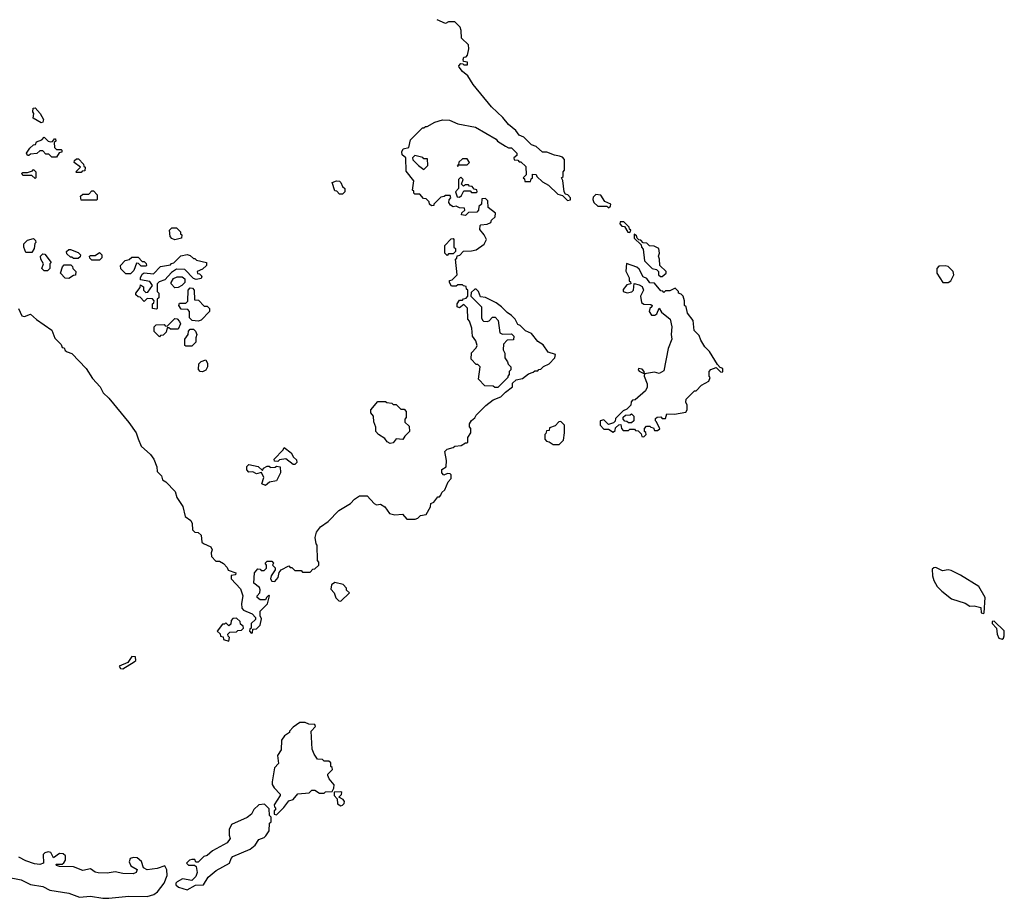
# Model space of a CAD drawing. Extents: x 1862350 to 2057294, y 212041 to 437318.
# Tile 257 of 301: x 1936085 to 1942490, y 388867 to 394585. Entities that reach past the tile are written whole.
import ezdxf

# ---------------------------------------------------------------- set-up
doc = ezdxf.new("R2010")
doc.units = 0

msp = doc.modelspace()

# ---------------------------------------------------------------- linework, layer by layer
at = {"layer": '0CON10XD'}
for points in [[(1937786.7, 391003.3), (1937835, 391030), (1937845, 391020), (1937855, 391020), (1937875, 391000), (1937915, 391000), (1937925, 390990), (1937975, 390990), (1937991.7, 391008.3), (1938005, 391010), (1938030, 391035), (1938030, 391055), (1938022.5, 391065), (1938020, 391165), (1938013, 391173), (1938007.5, 391215), (1938015, 391250), (1938042.5, 391285), (1938091.7, 391318.3), (1938160.5, 391389.5), (1938237.5, 391435), (1938263.3, 391465), (1938295, 391486.2), (1938345, 391486.7), (1938390, 391435), (1938405, 391427.5), (1938431.7, 391431.7), (1938460, 391415), (1938491.7, 391371.7), (1938525, 391362.5), (1938575, 391367.5), (1938603, 391333), (1938657, 391333), (1938675, 391340), (1938693, 391357), (1938730, 391365), (1938757.5, 391415), (1938760, 391435), (1938780, 391445), (1938805, 391480), (1938815, 391480), (1938825, 391490), (1938831.7, 391508.3), (1938850, 391525), (1938873, 391577), (1938891.7, 391598.3), (1938891.7, 391621.7), (1938885, 391630), (1938868.3, 391631.7), (1938845, 391620), (1938830, 391635), (1938831.7, 391658.3), (1938860, 391675), (1938862.5, 391715), (1938850, 391775), (1938865, 391790), (1938905, 391800), (1938915, 391810), (1938957, 391813), (1938985, 391830), (1938995, 391830), (1939000, 391835), (1939000, 391865), (1939020, 391895), (1939020, 391925), (1939010, 391935), (1939010, 391955), (1939023.6, 391976.4), (1939046.4, 391993.6), (1939055, 392010), (1939117, 392073), (1939165, 392110), (1939215, 392130), (1939245, 392160), (1939290, 392195), (1939291.7, 392218.3), (1939315, 392240), (1939355, 392250), (1939395, 392280), (1939425, 392290), (1939435, 392300), (1939455, 392300), (1939461.7, 392308.3), (1939475, 392310), (1939491.7, 392328.3), (1939530, 392345), (1939567, 392383), (1939570, 392405), (1939521.7, 392421.7), (1939489.3, 392469.3), (1939455, 392490), (1939415, 392542.5), (1939375, 392560), (1939340, 392595), (1939325, 392600), (1939307.5, 392635), (1939285, 392660), (1939255, 392680), (1939220, 392715), (1939185, 392742.5), (1939115, 392777.5), (1939081.7, 392781.7), (1939070, 392815), (1939055, 392830), (1939045, 392830), (1939021.7, 392808.3), (1939020, 392785), (1939090, 392715), (1939090, 392645), (1939095, 392630), (1939103, 392623), (1939125, 392620), (1939140, 392625), (1939161.7, 392648.3), (1939178.3, 392648.3), (1939197, 392627), (1939207.5, 392547.5), (1939225, 392537.5), (1939285, 392540), (1939300, 392525), (1939298.3, 392501.7), (1939255, 392500), (1939233, 392473), (1939230, 392435), (1939240, 392415), (1939240, 392385), (1939258.3, 392358.3), (1939261.7, 392341.7), (1939280, 392325), (1939280, 392305), (1939270, 392295), (1939270, 392275), (1939260, 392265), (1939260, 392255), (1939195, 392190), (1939175, 392190), (1939165, 392200), (1939111.7, 392201.7), (1939070, 392245), (1939080, 392325), (1939065, 392340), (1939055, 392340), (1939022.5, 392375), (1939023, 392417), (1939055, 392450), (1939060, 392465), (1939052.5, 392495), (1939030, 392525), (1939027, 392577), (1939011.7, 392621.7), (1939000, 392635), (1938997, 392707), (1938975, 392730), (1938945, 392710), (1938930, 392715), (1938930, 392735), (1938945, 392760), (1938965, 392760), (1938971.7, 392768.3), (1938988.3, 392771.7), (1939000, 392785), (1939000, 392825), (1938991.7, 392831.7), (1938988.3, 392848.3), (1938971.7, 392851.7), (1938965, 392860), (1938935, 392860), (1938925, 392850), (1938895, 392850), (1938880, 392875), (1938881.7, 392888.3), (1938898.3, 392891.7), (1938930, 392925), (1938920, 393025), (1938928.3, 393031.7), (1938931.7, 393048.3), (1938948.3, 393051.7), (1938971.7, 393078.3), (1939025, 393080), (1939055, 393087.5), (1939106.4, 393123.6), (1939122.5, 393155), (1939107.5, 393185), (1939078.3, 393218.3), (1939080, 393245), (1939085, 393250), (1939127, 393253), (1939150, 393265), (1939155, 393280), (1939178.3, 393301.7), (1939180, 393325), (1939131.7, 393361.7), (1939130, 393405), (1939115, 393420), (1939091.7, 393418.3), (1939090, 393385), (1939071.7, 393368.3), (1939070, 393345), (1939058.3, 393331.7), (1939005, 393330), (1938985, 393310), (1938960, 393315), (1938961.7, 393328.3), (1938980, 393345), (1938978.3, 393358.3), (1938945, 393360), (1938925, 393370), (1938905, 393367.5), (1938887, 393377), (1938877.5, 393395), (1938878.3, 393411.7), (1938890, 393425), (1938885, 393440), (1938855, 393440), (1938847, 393433), (1938825, 393430), (1938780, 393385), (1938780, 393375), (1938763, 393373), (1938750, 393385), (1938748.3, 393398.3), (1938728.3, 393418.3), (1938711.7, 393421.7), (1938688.3, 393448.3), (1938655, 393450), (1938650, 393455), (1938648.3, 393468.3), (1938640, 393475), (1938650, 393535), (1938598.3, 393598.3), (1938597.5, 393685), (1938572.5, 393705), (1938570, 393725), (1938580, 393745), (1938616.4, 393753.6), (1938627, 393803), (1938705, 393880), (1938715, 393880), (1938725, 393890), (1938735, 393890), (1938785, 393917.5), (1938835, 393932.5), (1938881.7, 393931.7), (1938935, 393907.5), (1939050, 393885), (1939185, 393807.5), (1939193.6, 393793.6), (1939245, 393762.5), (1939265, 393750), (1939285, 393750), (1939320, 393715), (1939318.3, 393701.7), (1939300, 393685), (1939301.7, 393671.7), (1939325, 393670), (1939335, 393660), (1939345, 393660), (1939378.3, 393628.3), (1939380, 393575), (1939360, 393555), (1939368.3, 393548.3), (1939371.7, 393531.7), (1939408.3, 393531.7), (1939411.7, 393548.3), (1939420, 393555), (1939421.7, 393578.3), (1939445, 393577.5), (1939450, 393565), (1939485, 393530), (1939525, 393507.5), (1939585, 393450), (1939615, 393440), (1939648.3, 393408.3), (1939668.3, 393411.7), (1939667.5, 393425), (1939650, 393445), (1939635, 393450), (1939627.5, 393465), (1939617.5, 393537.5), (1939610, 393555), (1939620, 393565), (1939620, 393595), (1939630, 393605), (1939630, 393675), (1939615, 393690), (1939597, 393697), (1939565, 393702.5), (1939515, 393722.5), (1939485, 393722.5), (1939445, 393760), (1939415, 393770), (1939365, 393820), (1939335, 393833.3), (1939313.3, 393863.3), (1939265, 393903.3), (1939227.7, 393947.7), (1939155, 394016.7), (1939035, 394162.5), (1939000, 394220), (1938965, 394247.5), (1938943.3, 394275), (1938942.5, 394285), (1938955, 394300), (1938968.3, 394298.3), (1938975, 394290), (1938998.3, 394291.7), (1938998.3, 394308.3), (1938971.7, 394311.7), (1938970, 394325), (1938975, 394340), (1938988.3, 394341.7), (1938997, 394353), (1939007.5, 394395), (1939005, 394420), (1938960, 394465), (1938957.5, 394515), (1938950, 394535), (1938915, 394570), (1938875, 394570), (1938855, 394560), (1938800, 394584.5)], [(1936225, 393913.3), (1936173, 393943), (1936177.5, 393975), (1936170, 393985), (1936171.7, 394008.3), (1936185, 394010), (1936217.5, 393975), (1936238.8, 393935), (1936235, 393917.5), (1936225, 393913.3)], [(1936325, 393690), (1936295, 393690), (1936275, 393710), (1936255, 393710), (1936235, 393730), (1936215, 393730), (1936197, 393713), (1936155, 393710), (1936145, 393700), (1936135, 393700), (1936130, 393715), (1936151.7, 393748.3), (1936175, 393770), (1936188.3, 393771.7), (1936195, 393790), (1936228.3, 393801.7), (1936245, 393820), (1936270, 393795), (1936285, 393790), (1936298.3, 393791.7), (1936311.7, 393808.3), (1936318.3, 393808.3), (1936320, 393795), (1936310, 393785), (1936311.7, 393751.7), (1936325, 393740), (1936355, 393740), (1936360, 393735), (1936358.3, 393721.7), (1936341.7, 393718.3), (1936325, 393690)], [(1936485, 393590), (1936455, 393590), (1936450, 393595), (1936480, 393625), (1936440, 393655), (1936441.7, 393668.3), (1936455, 393680), (1936468.3, 393678.3), (1936500, 393645), (1936501.7, 393631.7), (1936510, 393625), (1936508.3, 393601.7), (1936491.7, 393598.3), (1936485, 393590)], [(1938715, 393610), (1938740, 393635), (1938738.3, 393678.3), (1938715, 393680), (1938707, 393687), (1938655, 393700), (1938640, 393685), (1938643, 393673), (1938680, 393635), (1938715, 393610)], [(1938935, 393630), (1938940, 393640), (1938995, 393640), (1939010, 393655), (1938995, 393680), (1938965, 393680), (1938941.7, 393658.3), (1938940, 393640), (1938930, 393635), (1938935, 393630)], [(1936185, 393550), (1936165, 393570), (1936105, 393570), (1936100, 393585), (1936105, 393590), (1936135, 393590), (1936168.3, 393601.7), (1936175, 393610), (1936190, 393595), (1936190, 393555), (1936185, 393550)], [(1938185, 393450), (1938165, 393450), (1938148.3, 393468.3), (1938135, 393470), (1938117.5, 393525), (1938145, 393536.7), (1938165, 393533.3), (1938173.3, 393525), (1938185, 393500), (1938200, 393485), (1938200, 393465), (1938185, 393450)], [(1938945, 393430), (1938959.3, 393440.7), (1938975, 393470), (1939015, 393470), (1939025, 393460), (1939055, 393460), (1939060, 393465), (1939058.3, 393478.3), (1939041.7, 393481.7), (1939028.3, 393498.3), (1939011.7, 393501.7), (1939005, 393510), (1938985, 393510), (1938971.7, 393501.7), (1938960, 393515), (1938970, 393545), (1938955, 393560), (1938940, 393545), (1938940, 393485), (1938920, 393465), (1938931.7, 393431.7), (1938945, 393430)], [(1936585, 393410), (1936485, 393410), (1936480, 393435), (1936495, 393450), (1936535, 393450), (1936555, 393470), (1936565, 393470), (1936590, 393445), (1936590, 393415), (1936585, 393410)], [(1939915, 393360), (1939928.3, 393371.7), (1939930, 393385), (1939891.7, 393401.7), (1939865, 393442.5), (1939833, 393447), (1939815, 393430), (1939812.5, 393415), (1939820, 393395), (1939845, 393370), (1939905, 393370), (1939915, 393360)], [(1940055, 393200), (1940060, 393215), (1940051.7, 393221.7), (1940050, 393235), (1940015, 393270), (1939991.7, 393268.3), (1939990, 393255), (1940001.7, 393241.7), (1940018.3, 393238.3), (1940041.7, 393201.7), (1940055, 393200)], [(1937095, 393152.5), (1937075, 393160), (1937063, 393173), (1937060, 393215), (1937075, 393230), (1937105, 393230), (1937130, 393205), (1937131.7, 393191.7), (1937140, 393185), (1937138.3, 393161.7), (1937095, 393152.5)], [(1936165, 393070), (1936125, 393070), (1936112.5, 393105), (1936112.5, 393125), (1936135, 393150), (1936175, 393160), (1936188.3, 393148.3), (1936190, 393135), (1936183, 393127), (1936180, 393095), (1936165, 393070)], [(1938865, 393050), (1938850, 393065), (1938850, 393115), (1938891.7, 393158.3), (1938905, 393160), (1938910, 393155), (1938910, 393105), (1938920, 393095), (1938920, 393075), (1938905, 393060), (1938875, 393060), (1938865, 393050)], [(1940265, 392912.5), (1940290, 392935), (1940290, 392945), (1940250, 392985), (1940247.5, 393025), (1940240, 393045), (1940247.5, 393065), (1940242.5, 393095), (1940211.7, 393111.7), (1940183, 393113), (1940165, 393130), (1940141.7, 393131.7), (1940125, 393150), (1940111.7, 393151.7), (1940101.7, 393161.7), (1940098.3, 393178.3), (1940081.7, 393188.3), (1940081.7, 393161.7), (1940128.3, 393118.3), (1940130, 393105), (1940141.7, 393091.7), (1940150, 393015), (1940200, 392965), (1940228.3, 392958.3), (1940240, 392945), (1940240, 392925), (1940253, 392913), (1940265, 392912.5)], [(1936465, 393030), (1936435, 393030), (1936425, 393040), (1936415, 393040), (1936391.7, 393061.7), (1936390, 393075), (1936405, 393090), (1936415, 393090), (1936465, 393070), (1936480, 393055), (1936478.3, 393041.7), (1936465, 393030)], [(1936265, 392950), (1936245, 392950), (1936230, 392965), (1936240, 392995), (1936222.5, 393025), (1936220, 393045), (1936235, 393060), (1936248.3, 393058.3), (1936290, 393005), (1936280, 392995), (1936280, 392965), (1936265, 392950)], [(1936605, 393020), (1936555, 393020), (1936541.7, 393031.7), (1936540, 393045), (1936545, 393050), (1936575, 393050), (1936605, 393070), (1936620, 393055), (1936620, 393035), (1936605, 393020)], [(1936805, 392930), (1936775, 392930), (1936743, 392963), (1936740, 392985), (1936771.7, 393018.3), (1936797, 393023), (1936815, 393040), (1936855, 393040), (1936881.7, 393011.7), (1936895, 393010), (1936908.3, 392998.3), (1936910, 392985), (1936905, 392980), (1936875, 392980), (1936858.3, 392998.3), (1936845, 393000), (1936827, 392953), (1936805, 392930)], [(1936975, 392700), (1936950, 392705), (1936950, 392735), (1936958.3, 392741.7), (1936960, 392755), (1936948.3, 392768.3), (1936915, 392770), (1936895, 392750), (1936868.3, 392778.3), (1936855, 392780), (1936840, 392795), (1936840, 392805), (1936868.3, 392841.7), (1936871.7, 392858.3), (1936890, 392845), (1936890, 392825), (1936905, 392810), (1936918.3, 392811.7), (1936950, 392855), (1936931.7, 392881.7), (1936871.7, 392891.7), (1936870, 392905), (1936880.7, 392929.3), (1936895, 392937.5), (1936955, 392930), (1937001.7, 392978.3), (1937065, 392990), (1937071.7, 392998.3), (1937088.3, 393001.7), (1937133, 393047), (1937175, 393057.5), (1937195, 393050), (1937215, 393030), (1937225, 393030), (1937235, 393020), (1937300, 393005), (1937300, 392985), (1937275, 392960), (1937240, 392945), (1937241.7, 392931.7), (1937255, 392930), (1937270, 392915), (1937265, 392900), (1937233, 392893), (1937215, 392900), (1937158.3, 392958.3), (1937105, 392960), (1937071.7, 392938.3), (1937028.3, 392891.7), (1936991.7, 392878.3), (1936980, 392865), (1936980, 392815), (1936990, 392805), (1936990, 392775), (1936980, 392765), (1936980, 392705), (1936975, 392700)], [(1936405, 392900), (1936381.7, 392901.7), (1936350, 392935), (1936363, 392977), (1936375, 392990), (1936418.3, 392988.3), (1936428.3, 392978.3), (1936430, 392965), (1936450, 392945), (1936448.3, 392921.7), (1936435, 392920), (1936405, 392900)], [(1940145, 391870), (1940160, 391885), (1940158.3, 391898.3), (1940150, 391905), (1940150, 391925), (1940161.7, 391938.3), (1940185, 391940), (1940191.7, 391931.7), (1940208.3, 391928.3), (1940215, 391910), (1940235, 391910), (1940248.3, 391921.7), (1940228.3, 391968.3), (1940220, 391975), (1940221.7, 391988.3), (1940231.7, 391998.3), (1940255, 392000), (1940265, 391990), (1940285, 391990), (1940295, 392020), (1940345, 392017.5), (1940419.3, 392030.7), (1940427.5, 392045), (1940426.4, 392076.4), (1940417.5, 392095), (1940420, 392115), (1940475, 392170), (1940485, 392170), (1940520, 392205), (1940568.3, 392231.7), (1940577.5, 392255), (1940570, 392265), (1940570, 392295), (1940581.7, 392308.3), (1940615, 392320), (1940643, 392293), (1940655, 392290), (1940660, 392295), (1940660, 392315), (1940641.7, 392321.7), (1940625, 392340), (1940572.5, 392425), (1940542.5, 392455), (1940515, 392500), (1940505, 392530), (1940471.7, 392561.7), (1940467, 392627), (1940430, 392675), (1940420, 392715), (1940410, 392725), (1940410, 392755), (1940400, 392785), (1940388.3, 392798.3), (1940370, 392805), (1940370, 392815), (1940348.3, 392838.3), (1940315, 392820), (1940285, 392820), (1940275, 392810), (1940268.3, 392818.3), (1940255, 392820), (1940215, 392870), (1940185, 392872.5), (1940165, 392900), (1940140.7, 392910.7), (1940115, 392960), (1940100, 392975), (1940031.7, 392998.3), (1940027, 392947), (1940050, 392905), (1940050, 392885), (1940058.3, 392878.3), (1940060, 392865), (1940035, 392860), (1940011.7, 392828.3), (1940010, 392815), (1940036, 392806), (1940066.9, 392813.1), (1940078, 392825), (1940082.5, 392867.5), (1940115, 392860), (1940135, 392847.5), (1940142.5, 392825), (1940122.5, 392785), (1940130, 392745), (1940145, 392732.5), (1940191.7, 392731.7), (1940200, 392725), (1940197.5, 392715), (1940184, 392706), (1940179.2, 392685), (1940195, 392662), (1940217.5, 392662.5), (1940229.2, 392670.8), (1940245, 392707.5), (1940260.7, 392680.7), (1940316.7, 392635), (1940327.5, 392585), (1940322.5, 392535), (1940326.7, 392505), (1940303.3, 392445), (1940275, 392300), (1940245, 392282.5), (1940215, 392290), (1940150, 392280), (1940147.5, 392295), (1940135, 392310), (1940110, 392315), (1940107.5, 392305), (1940115, 392297.5), (1940150, 392280), (1940147.5, 392265), (1940167.5, 392215), (1940166.4, 392193.6), (1940155, 392170), (1940088.3, 392111.7), (1940071.7, 392108.3), (1940061.7, 392098.3), (1940060, 392075), (1940035, 392050), (1940011.7, 392038.3), (1939961.7, 391988.3), (1939958.3, 391971.7), (1939948.3, 391961.7), (1939915, 391950), (1939885, 391980), (1939860, 391975), (1939860, 391945), (1939885, 391920), (1939915, 391920), (1939945, 391900), (1939958.3, 391911.7), (1939961.7, 391928.3), (1939981.7, 391948.3), (1939995, 391950), (1940000, 391925), (1940011.7, 391911.7), (1940045, 391910), (1940055, 391920), (1940085, 391920), (1940091.7, 391911.7), (1940108.3, 391908.3), (1940128.3, 391888.3), (1940131.7, 391871.7), (1940145, 391870)], [(1942125, 392873.3), (1942142.5, 392885), (1942162.5, 392925), (1942157.5, 392945), (1942125, 392977.5), (1942105, 392982.5), (1942065, 392980), (1942050, 392965), (1942050, 392935), (1942090, 392875), (1942125, 392873.3)], [(1937095, 392840), (1937070, 392865), (1937070, 392875), (1937085, 392900), (1937108.3, 392911.7), (1937141.7, 392911.7), (1937158.3, 392898.3), (1937160, 392875), (1937140, 392855), (1937115, 392842.5), (1937095, 392840)], [(1937245, 392622.5), (1937207, 392627), (1937190, 392645), (1937190, 392685), (1937178.3, 392698.3), (1937135, 392700), (1937120, 392725), (1937125, 392740), (1937165, 392740), (1937178.3, 392751.7), (1937180, 392825), (1937195, 392840), (1937208.3, 392838.3), (1937220, 392825), (1937221.7, 392761.7), (1937248.3, 392758.3), (1937285, 392720), (1937305, 392720), (1937320, 392705), (1937320, 392685), (1937265, 392630), (1937245, 392622.5)], [(1936078, 392705), (1936098, 392658), (1936116.4, 392653.6), (1936155, 392667.5), (1936193.3, 392633.3), (1936293, 392563), (1936313, 392513), (1936355, 392470), (1936361.7, 392451.7), (1936375, 392450), (1936381.7, 392431.7), (1936393, 392423), (1936425, 392412.5), (1936517.5, 392315), (1936559.2, 392249.2), (1936607.5, 392195), (1936627, 392157), (1936665, 392122.5), (1936795, 391962.5), (1936842.5, 391895), (1936856.7, 391856.7), (1936875, 391810), (1936936.7, 391755), (1936956.7, 391725), (1936977.5, 391675), (1936980, 391645), (1937007, 391617), (1937015, 391590), (1937035, 391577.5), (1937096.7, 391515), (1937106.7, 391475), (1937145.9, 391415.9), (1937161.7, 391351.7), (1937197.5, 391325), (1937207.5, 391305), (1937210, 391265), (1937225, 391250), (1937247, 391247), (1937265, 391230), (1937270, 391185), (1937280, 391175), (1937327.5, 391155), (1937337.5, 391135), (1937330, 391115), (1937331.7, 391091.7), (1937361.7, 391061.7), (1937385, 391060), (1937410, 391045), (1937435, 391020), (1937441.7, 391001.7), (1937490, 390985), (1937488.3, 390971.7), (1937461.7, 390968.3), (1937460, 390945), (1937521.7, 390881.7), (1937537.5, 390835), (1937527.5, 390785), (1937530, 390755), (1937541.7, 390741.7), (1937598.3, 390718.3), (1937620, 390695), (1937618.3, 390681.7), (1937590, 390655), (1937590, 390625), (1937581.7, 390618.3), (1937580, 390605), (1937591.7, 390591.7), (1937600, 390595), (1937601.7, 390618.3), (1937625, 390620), (1937650, 390645), (1937657.5, 390685), (1937650, 390705), (1937650, 390735), (1937697, 390783), (1937710, 390835), (1937705, 390840), (1937690, 390825), (1937685, 390810), (1937648.3, 390808.3), (1937630, 390825), (1937630, 390835), (1937647.5, 390855), (1937650, 390875), (1937645, 390890), (1937608.3, 390918.3), (1937612.5, 390985), (1937635, 391010), (1937648.3, 391008.3), (1937655, 391000), (1937675, 391000), (1937690, 391015), (1937690, 391035), (1937681.7, 391048.3), (1937695, 391060), (1937725, 391060), (1937737, 391047), (1937730, 391035), (1937747, 391017), (1937747.5, 391005), (1937720, 390965), (1937717.5, 390945), (1937725, 390930), (1937745, 390927.5), (1937766.7, 390955), (1937773, 390987), (1937786.7, 391003.3)], [(1936995, 392520), (1936960, 392555), (1936960, 392585), (1936971.7, 392598.3), (1937025, 392600), (1937031.7, 392591.7), (1937045, 392590), (1937095, 392640), (1937108.3, 392638.3), (1937125, 392620), (1937130, 392605), (1937115, 392570), (1937065, 392570), (1937055, 392580), (1937045, 392580), (1937038.3, 392551.7), (1937018.3, 392531.7), (1937001.7, 392528.3), (1936995, 392520)], [(1937205, 392460), (1937165, 392460), (1937160, 392465), (1937160, 392505), (1937180, 392535), (1937183, 392557), (1937195, 392570), (1937215, 392570), (1937228.3, 392558.3), (1937237.5, 392535), (1937230, 392515), (1937230, 392485), (1937205, 392460)], [(1937275, 392292.5), (1937260, 392295), (1937248.3, 392308.3), (1937250, 392345), (1937265, 392360), (1937295, 392370), (1937307, 392347), (1937307.5, 392325), (1937296.4, 392303.6), (1937275, 392292.5)], [(1938495, 391827.5), (1938475, 391837.5), (1938459.3, 391859.3), (1938420, 391885), (1938402.5, 391905), (1938401.7, 391931.7), (1938388.3, 391968.3), (1938387.5, 392005), (1938370, 392025), (1938370, 392045), (1938415, 392100), (1938465, 392100), (1938473, 392093), (1938505, 392090), (1938515, 392080), (1938535, 392080), (1938565, 392050), (1938585, 392050), (1938600, 392035), (1938600, 391995), (1938590, 391985), (1938590, 391965), (1938618.3, 391938.3), (1938620, 391905), (1938590, 391875), (1938578.3, 391851.7), (1938533, 391857), (1938515, 391830), (1938495, 391827.5)], [(1940065, 391960), (1940045, 391960), (1940035, 391970), (1940021.7, 391971.7), (1940010, 391985), (1940011.7, 391998.3), (1940025, 392010), (1940057, 392013), (1940065, 392020), (1940080, 392005), (1940080, 391975), (1940065, 391960)], [(1939595, 391820), (1939621.7, 391848.3), (1939630, 391895), (1939630, 391945), (1939605, 391970), (1939591.7, 391968.3), (1939568.3, 391941.7), (1939531.7, 391928.3), (1939528.3, 391911.7), (1939511.7, 391908.3), (1939508.3, 391891.7), (1939500, 391885), (1939500, 391855), (1939511.7, 391841.7), (1939528.3, 391838.3), (1939555, 391820), (1939595, 391820)], [(1937875, 391690), (1937865, 391690), (1937817, 391727), (1937775, 391720), (1937765, 391710), (1937741.7, 391711.7), (1937740, 391725), (1937800, 391785), (1937805, 391800), (1937850, 391765), (1937866.7, 391736.7), (1937885, 391720), (1937887, 391703), (1937875, 391690)], [(1937685, 391552.5), (1937660, 391565), (1937672.5, 391605), (1937658.3, 391638.3), (1937625, 391630), (1937601.7, 391641.7), (1937575, 391640), (1937562.5, 391655), (1937563, 391677), (1937575, 391690), (1937637, 391677), (1937665, 391650), (1937670, 391665), (1937695, 391680), (1937708.3, 391678.3), (1937715, 391670), (1937747, 391673), (1937755, 391680), (1937780, 391675), (1937782.5, 391635), (1937756.4, 391583.6), (1937710, 391575), (1937685, 391552.5)], [(1942355, 390720), (1942360, 390725), (1942366, 390825), (1942323.3, 390895), (1942205, 390970), (1942145, 391000), (1942125, 391003.3), (1942087, 390997), (1942045, 391020), (1942031.7, 391018.3), (1942021.7, 391008.3), (1942022.5, 390965), (1942032.5, 390935), (1942053.3, 390895), (1942083.3, 390865), (1942146.1, 390816.1), (1942235, 390787.5), (1942265, 390767.5), (1942295, 390770), (1942338.3, 390758.3), (1942340, 390725), (1942355, 390720)], [(1938175, 390800), (1938230, 390855), (1938211.7, 390871.7), (1938210, 390885), (1938188.3, 390908.3), (1938135, 390922.5), (1938113, 390907), (1938108.3, 390878.3), (1938130, 390855), (1938141.7, 390821.7), (1938161.7, 390801.7), (1938175, 390800)], [(1937445, 390540), (1937450, 390565), (1937441.7, 390571.7), (1937440, 390585), (1937451.7, 390598.3), (1937495, 390600), (1937505, 390610), (1937528.3, 390611.7), (1937540, 390625), (1937538.3, 390638.3), (1937521.7, 390651.7), (1937518.3, 390668.3), (1937495, 390690), (1937471.7, 390688.3), (1937460, 390675), (1937458.3, 390651.7), (1937445, 390640), (1937425, 390660), (1937418.3, 390651.7), (1937405, 390650), (1937370, 390605), (1937388.3, 390588.3), (1937391.7, 390571.7), (1937408.3, 390568.3), (1937411.7, 390551.7), (1937445, 390540)], [(1942475, 390552.5), (1942485, 390560), (1942490, 390575), (1942488.3, 390608.3), (1942425, 390670), (1942411.7, 390668.3), (1942410, 390655), (1942440, 390625), (1942442.5, 390585), (1942455, 390560), (1942475, 390552.5)], [(1936755, 390360), (1936830, 390405), (1936840, 390415), (1936838.3, 390438.3), (1936815, 390440), (1936788.3, 390401.7), (1936731.7, 390378.3), (1936741.7, 390361.7), (1936755, 390360)], [(1937755, 389410), (1937803, 389457), (1937835, 389500), (1937865, 389510), (1937895, 389547.5), (1937967, 389553), (1937985, 389570), (1938005, 389570), (1938035, 389550), (1938065, 389550), (1938075, 389560), (1938118.3, 389561.7), (1938127.5, 389582.5), (1938130, 389605), (1938097.5, 389645), (1938090, 389665), (1938090, 389675), (1938120, 389705), (1938118.3, 389718.3), (1938110, 389725), (1938108.3, 389748.3), (1938095, 389760), (1938065, 389760), (1938055, 389770), (1938021.7, 389771.7), (1938000, 389805), (1937988.3, 389838.3), (1937980, 389955), (1938010, 389985), (1938005, 389997.5), (1937965, 390000), (1937941.7, 390011.7), (1937908.3, 390011.7), (1937865, 389980), (1937840, 389955), (1937840, 389945), (1937807, 389923), (1937787.5, 389895), (1937786.4, 389833.6), (1937762.5, 389795), (1937767.5, 389745), (1937742.5, 389715), (1937727.5, 389625), (1937728.3, 389608.3), (1937740, 389585), (1937780, 389545), (1937780, 389535), (1937740, 389475), (1937741.7, 389461.7), (1937750, 389455), (1937748.3, 389441.7), (1937740, 389435), (1937740, 389415), (1937755, 389410)], [(1938175, 389468.8), (1938185, 389473.3), (1938196.2, 389483.8), (1938197, 389497), (1938189.3, 389509.3), (1938160, 389525), (1938178.3, 389541.7), (1938180, 389555), (1938175, 389560), (1938131.7, 389558.3), (1938130, 389535), (1938150, 389515), (1938151.7, 389481.7), (1938175, 389468.8)], [(1937175, 388922.5), (1937228.3, 388951.7), (1937280, 388955), (1937310, 389005), (1937363, 389047), (1937450, 389095), (1937460, 389125), (1937471.2, 389138.8), (1937585, 389187.5), (1937616.4, 389213.6), (1937640.7, 389249.3), (1937675, 389262.5), (1937686.4, 389273.6), (1937707.5, 389305), (1937710, 389355), (1937720, 389365), (1937720, 389395), (1937710, 389405), (1937708.3, 389448.3), (1937678.3, 389478.3), (1937640, 389475), (1937607.5, 389445), (1937592.5, 389415), (1937565, 389392.5), (1937463.6, 389346.4), (1937447.5, 389315), (1937447, 389277), (1937453.3, 389255), (1937435, 389227.5), (1937340, 389175), (1937305, 389146.2), (1937282, 389138), (1937245, 389102.5), (1937231.7, 389101.7), (1937225, 389120), (1937205, 389120), (1937190, 389115), (1937170, 389095), (1937182.5, 389082.5), (1937221.7, 389081.7), (1937233, 389073), (1937238.8, 389035), (1937230.7, 389009.3), (1937205, 388982.5), (1937145, 388992.5), (1937110, 388975), (1937100, 388965), (1937100, 388955), (1937118.3, 388938.3), (1937175, 388922.5)], [(1935995, 389006), (1936095, 388986.2), (1936155, 388957.5), (1936235, 388942.5), (1936280.7, 388920.7), (1936405, 388901.2), (1936475, 388873.3), (1936545, 388880), (1936625, 388866.7), (1936665, 388866.7), (1936795, 388881.2), (1936915, 388878), (1936957.7, 388892.3), (1936981.7, 388908.3), (1937024, 388966), (1937043.3, 389015), (1937041.7, 389051.7), (1937028.3, 389078.3), (1936978.3, 389061.7), (1936915, 389052.5), (1936890, 389065), (1936876.4, 389106.4), (1936849.2, 389129.2), (1936825, 389132.9), (1936804, 389126), (1936797.1, 389105), (1936808.7, 389078.7), (1936850, 389055), (1936842.5, 389035), (1936823, 389027), (1936755, 389027.5), (1936705, 389040), (1936655, 389030), (1936595, 389033.3), (1936575, 389037.5), (1936545, 389057.5), (1936495, 389047.5), (1936435, 389072.5), (1936343.6, 389073.6), (1936325, 389080), (1936321.7, 389088.3), (1936361.7, 389088.3), (1936373, 389097), (1936383.3, 389115), (1936382.5, 389142.5), (1936367, 389157), (1936345, 389157.5), (1936305, 389130), (1936287.5, 389165), (1936269.5, 389169.5), (1936247.5, 389162.5), (1936238, 389152), (1936240, 389095), (1936215, 389087.5), (1936181.7, 389091.7), (1936125, 389110), (1936080, 389135)]]:
    msp.add_lwpolyline(points, dxfattribs=at)

doc.saveas('drawing.dxf')
